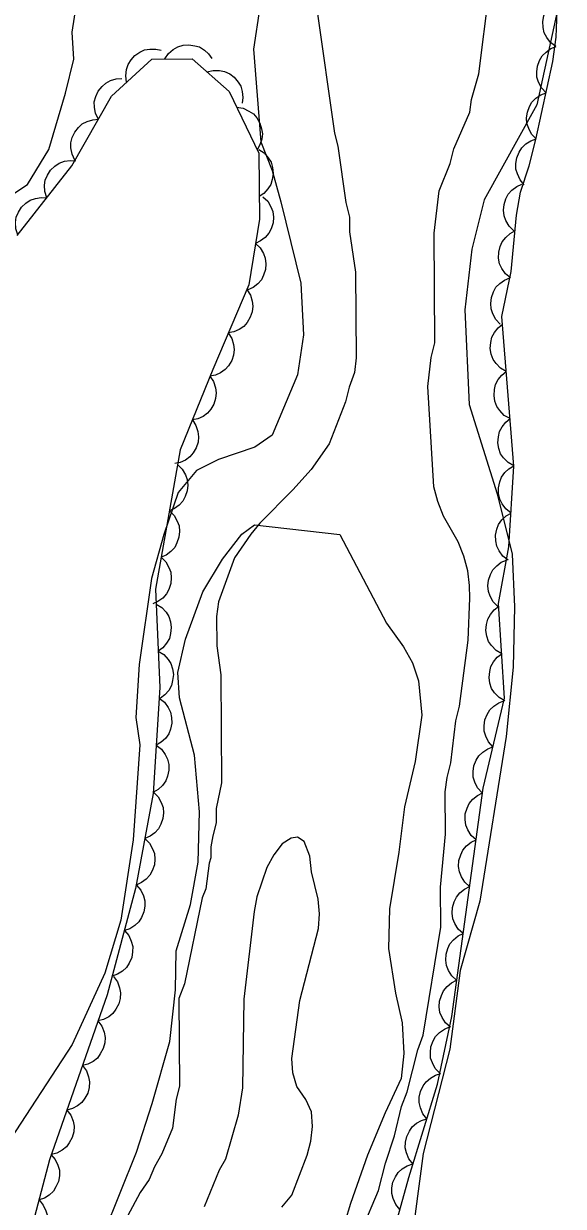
# Model space of a CAD drawing. Extents: x 282461 to 284471, y 5554090 to 5557646.
# Drawn here: x 283818.2 to 283852.4, y 5555658.8 to 5555733.8 of the extents above; entities that cross this region are included whole.
import ezdxf

# ---------------------------------------------------------------- set-up
doc = ezdxf.new("R2010")
doc.units = 0
for name, color, linetype in [('Niveau 1', 7, 'Continuous'), ('Niveau 2', 7, 'Continuous'), ('Niveau 4', 7, 'Continuous'), ('Niveau 44', 7, 'Continuous'), ('Niveau 7', 7, 'Continuous')]:
    doc.layers.add(name, color=color, linetype=linetype)

msp = doc.modelspace()

# ---------------------------------------------------------------- linework, layer by layer
at = {"layer": 'Niveau 1'}
for points in [[(283833.58, 5555737.55), (283832.77, 5555732.21), (283833.23, 5555726.32), (283833.95, 5555724.5), (283834.51, 5555722.53), (283835.78, 5555717.36), (283835.94, 5555714.09), (283835.57, 5555711.56), (283833.95, 5555707.73), (283832.85, 5555706.96), (283830.54, 5555706.19)], [(283816.52, 5555722.38), (283818.43, 5555723.62), (283819.78, 5555725.83), (283820.84, 5555729.42), (283821.36, 5555731.56), (283821.27, 5555733.29), (283821.73, 5555736.29)], [(283852.43, 5555736.46), (283850.74, 5555728.68), (283847.41, 5555722.64), (283846.62, 5555719.51), (283846.18, 5555715.68), (283846.45, 5555709.66), (283848.24, 5555704), (283849.19, 5555700.19), (283849.33, 5555696.83), (283849.25, 5555693.01), (283848.81, 5555688.61), (283847.14, 5555678.18), (283845.89, 5555673.77), (283845.23, 5555668.79), (283843.53, 5555662.18), (283842.76, 5555656.27)], [(283830.54, 5555706.19), (283829.15, 5555705.48), (283828, 5555704.08), (283827.08, 5555701.42), (283826.29, 5555698.63), (283825.51, 5555693.19), (283825.31, 5555689.83), (283825.55, 5555688.09), (283825.13, 5555682.07), (283824.35, 5555676.97), (283823.33, 5555673.61), (283821.27, 5555669.08), (283817.01, 5555662.57), (283815.86, 5555660.48), (283813.58, 5555655.14)]]:
    msp.add_lwpolyline(points, dxfattribs=at)
at = {"layer": 'Niveau 2'}
for points in [[(283832.03, 5555701.45), (283832.84, 5555702.03), (283838.24, 5555701.43), (283841.2, 5555695.81), (283842.28, 5555694.3), (283842.86, 5555693.29), (283843.23, 5555692.14), (283843.44, 5555689.98), (283843.03, 5555687.04), (283842.36, 5555684.16), (283842, 5555681.29), (283841.39, 5555677.68), (283841.34, 5555675.18), (283841.78, 5555672.35), (283842.2, 5555670.47), (283842.3, 5555668.51), (283842.13, 5555666.94), (283841.12, 5555664.75), (283840.01, 5555662.07), (283838.92, 5555659.01), (283837.84, 5555655.46)], [(283821.21, 5555651.95), (283825.34, 5555662.26), (283826.34, 5555665.34), (283827.46, 5555669.27), (283827.83, 5555672.56), (283827.87, 5555675.03), (283828.78, 5555677.96), (283829.26, 5555680.64), (283829.34, 5555683.84), (283829.02, 5555687.44), (283828.07, 5555691.08), (283827.96, 5555692.67), (283828.46, 5555694.8), (283829.55, 5555697.79), (283830.81, 5555699.86), (283832.03, 5555701.45)]]:
    msp.add_lwpolyline(points, dxfattribs=at)
at = {"layer": 'Niveau 4'}
msp.add_lwpolyline([(283834.57, 5555658.77), (283835.21, 5555659.53), (283836.18, 5555662.08), (283836.41, 5555662.95), (283836.52, 5555663.88), (283836.45, 5555664.81), (283836.1, 5555665.61), (283835.51, 5555666.42), (283835.27, 5555667.29), (283835.21, 5555668.21), (283835.7, 5555671.87), (283836.89, 5555676.45), (283836.95, 5555677.38), (283836.88, 5555678.31), (283836.46, 5555680.04), (283836.34, 5555681.03), (283835.98, 5555681.95), (283835.57, 5555682.24), (283835.16, 5555682.18), (283834.59, 5555681.82), (283834.07, 5555681.12), (283833.61, 5555680.31), (283832.98, 5555678.45), (283832.81, 5555677.52), (283832.15, 5555671.96), (283832.08, 5555666.34), (283831.8, 5555664.6), (283831, 5555661.81), (283830.6, 5555661.11), (283829.63, 5555658.79)], dxfattribs=at)
at = {"layer": 'Niveau 44'}
for points in [[(283840.59, 5555653.35), (283842.63, 5555660.66), (283844.45, 5555666.58), (283845.35, 5555670.87), (283847.34, 5555685.35), (283848.7, 5555691.04), (283848.31, 5555697.06), (283848.98, 5555700.65), (283849.29, 5555705.75), (283848.53, 5555715.25), (283849.11, 5555718.11), (283849.46, 5555721.68), (283849.71, 5555723.14), (283850.26, 5555724.8), (283850.69, 5555726.47), (283851.76, 5555731.42), (283851.98, 5555732.96), (283852.09, 5555736.28)], [(283851.96, 5555732.38), (283851.62, 5555732.62), (283851.38, 5555732.95), (283851.21, 5555733.23), (283851.14, 5555733.58), (283851.12, 5555733.95), (283851.19, 5555734.32), (283851.29, 5555734.63), (283851.49, 5555734.92), (283851.76, 5555735.18), (283852.06, 5555735.37)], [(283827.14, 5555731.58), (283827.37, 5555731.92), (283827.68, 5555732.18), (283827.96, 5555732.35), (283828.3, 5555732.45), (283828.66, 5555732.48), (283829.04, 5555732.42), (283829.35, 5555732.34), (283829.65, 5555732.14), (283829.92, 5555731.9), (283830.13, 5555731.6)], [(283851.33, 5555729.44), (283851.04, 5555729.74), (283850.86, 5555730.1), (283850.75, 5555730.42), (283850.74, 5555730.77), (283850.78, 5555731.13), (283850.92, 5555731.49), (283851.08, 5555731.78), (283851.33, 5555732.02), (283851.63, 5555732.24), (283851.97, 5555732.37)], [(283824.72, 5555730.1), (283824.66, 5555730.52), (283824.72, 5555730.92), (283824.81, 5555731.23), (283825, 5555731.53), (283825.24, 5555731.8), (283825.56, 5555732.01), (283825.85, 5555732.16), (283826.2, 5555732.21), (283826.57, 5555732.21), (283826.92, 5555732.13)], [(283817.78, 5555720.38), (283821.24, 5555724.81), (283823.77, 5555729.23), (283826.31, 5555731.57), (283828.87, 5555731.59), (283831.22, 5555729.52), (283833.11, 5555725.6), (283833.14, 5555721.42), (283832.47, 5555717.25), (283830.18, 5555711.9), (283828.12, 5555706.79), (283826.55, 5555697.97), (283826.83, 5555691.72), (283826.41, 5555685), (283825.29, 5555678.97), (283823.48, 5555672.23), (283819.83, 5555661.78), (283818.24, 5555655.75)], [(283829.81, 5555730.76), (283830.22, 5555730.86), (283830.62, 5555730.85), (283830.94, 5555730.79), (283831.26, 5555730.63), (283831.55, 5555730.42), (283831.79, 5555730.12), (283831.97, 5555729.85), (283832.06, 5555729.51), (283832.1, 5555729.14), (283832.06, 5555728.78)], [(283822.93, 5555727.76), (283822.74, 5555728.13), (283822.68, 5555728.53), (283822.67, 5555728.86), (283822.76, 5555729.2), (283822.91, 5555729.53), (283823.16, 5555729.83), (283823.39, 5555730.05), (283823.7, 5555730.21), (283824.05, 5555730.32), (283824.41, 5555730.35)], [(283850.7, 5555726.51), (283850.41, 5555726.81), (283850.23, 5555727.17), (283850.12, 5555727.48), (283850.1, 5555727.84), (283850.15, 5555728.2), (283850.29, 5555728.56), (283850.44, 5555728.85), (283850.69, 5555729.09), (283851, 5555729.31), (283851.33, 5555729.44)], [(283831.7, 5555728.52), (283832.12, 5555728.46), (283832.48, 5555728.28), (283832.76, 5555728.11), (283832.99, 5555727.84), (283833.17, 5555727.52), (283833.28, 5555727.16), (283833.34, 5555726.84), (283833.29, 5555726.49), (283833.18, 5555726.13), (283833, 5555725.82)], [(283821.44, 5555725.16), (283821.26, 5555725.54), (283821.19, 5555725.94), (283821.18, 5555726.26), (283821.27, 5555726.6), (283821.43, 5555726.94), (283821.67, 5555727.23), (283821.9, 5555727.46), (283822.22, 5555727.62), (283822.57, 5555727.73), (283822.93, 5555727.76)], [(283849.95, 5555723.6), (283849.68, 5555723.92), (283849.51, 5555724.29), (283849.41, 5555724.6), (283849.41, 5555724.95), (283849.47, 5555725.32), (283849.62, 5555725.67), (283849.79, 5555725.95), (283850.05, 5555726.19), (283850.36, 5555726.39), (283850.7, 5555726.51)], [(283833.11, 5555725.85), (283833.45, 5555725.62), (283833.71, 5555725.31), (283833.89, 5555725.03), (283833.98, 5555724.69), (283834.01, 5555724.32), (283833.95, 5555723.94), (283833.87, 5555723.63), (283833.67, 5555723.34), (283833.43, 5555723.06), (283833.13, 5555722.86)], [(283819.65, 5555722.77), (283819.52, 5555723.17), (283819.51, 5555723.58), (283819.55, 5555723.9), (283819.69, 5555724.22), (283819.89, 5555724.53), (283820.17, 5555724.79), (283820.43, 5555724.98), (283820.77, 5555725.09), (283821.13, 5555725.15), (283821.49, 5555725.13)], [(283849.29, 5555720.69), (283848.99, 5555720.98), (283848.79, 5555721.33), (283848.67, 5555721.64), (283848.64, 5555721.99), (283848.67, 5555722.36), (283848.79, 5555722.72), (283848.93, 5555723.01), (283849.17, 5555723.27), (283849.47, 5555723.5), (283849.8, 5555723.65)], [(283817.81, 5555720.42), (283817.68, 5555720.81), (283817.67, 5555721.22), (283817.71, 5555721.55), (283817.85, 5555721.87), (283818.05, 5555722.18), (283818.33, 5555722.43), (283818.59, 5555722.63), (283818.93, 5555722.74), (283819.29, 5555722.8), (283819.65, 5555722.77)], [(283833.37, 5555722.84), (283833.67, 5555722.56), (283833.87, 5555722.21), (283834, 5555721.9), (283834.03, 5555721.55), (283834.01, 5555721.19), (283833.88, 5555720.82), (283833.75, 5555720.53), (283833.51, 5555720.27), (283833.22, 5555720.04), (283832.89, 5555719.89)], [(283849.07, 5555717.7), (283848.75, 5555717.96), (283848.52, 5555718.3), (283848.38, 5555718.6), (283848.32, 5555718.95), (283848.33, 5555719.32), (283848.43, 5555719.69), (283848.55, 5555719.99), (283848.77, 5555720.26), (283849.05, 5555720.51), (283849.36, 5555720.68)], [(283832.89, 5555719.89), (283833.2, 5555719.61), (283833.4, 5555719.25), (283833.52, 5555718.95), (283833.56, 5555718.6), (283833.53, 5555718.23), (283833.41, 5555717.87), (283833.27, 5555717.58), (283833.04, 5555717.32), (283832.75, 5555717.09), (283832.42, 5555716.94)], [(283848.43, 5555714.76), (283848.14, 5555715.06), (283847.95, 5555715.42), (283847.84, 5555715.73), (283847.82, 5555716.08), (283847.86, 5555716.45), (283848, 5555716.81), (283848.15, 5555717.1), (283848.39, 5555717.35), (283848.7, 5555717.56), (283849.03, 5555717.7)], [(283832.35, 5555716.96), (283832.57, 5555716.61), (283832.68, 5555716.22), (283832.73, 5555715.9), (283832.68, 5555715.55), (283832.56, 5555715.2), (283832.36, 5555714.88), (283832.15, 5555714.62), (283831.86, 5555714.43), (283831.52, 5555714.28), (283831.17, 5555714.21)], [(283848.81, 5555711.77), (283848.45, 5555711.97), (283848.17, 5555712.27), (283847.97, 5555712.53), (283847.85, 5555712.86), (283847.79, 5555713.23), (283847.83, 5555713.61), (283847.89, 5555713.93), (283848.06, 5555714.24), (283848.29, 5555714.53), (283848.57, 5555714.76)], [(283831.17, 5555714.21), (283831.4, 5555713.86), (283831.51, 5555713.47), (283831.55, 5555713.15), (283831.5, 5555712.8), (283831.39, 5555712.45), (283831.18, 5555712.13), (283830.98, 5555711.88), (283830.68, 5555711.68), (283830.35, 5555711.53), (283829.99, 5555711.46)], [(283830, 5555711.46), (283830.24, 5555711.12), (283830.35, 5555710.73), (283830.41, 5555710.4), (283830.36, 5555710.06), (283830.26, 5555709.7), (283830.06, 5555709.38), (283829.86, 5555709.12), (283829.57, 5555708.92), (283829.24, 5555708.76), (283828.89, 5555708.69)], [(283849.05, 5555708.78), (283848.68, 5555708.98), (283848.4, 5555709.28), (283848.21, 5555709.54), (283848.09, 5555709.88), (283848.03, 5555710.24), (283848.07, 5555710.62), (283848.13, 5555710.94), (283848.3, 5555711.25), (283848.53, 5555711.54), (283848.81, 5555711.77)], [(283828.89, 5555708.69), (283829.12, 5555708.34), (283829.24, 5555707.96), (283829.29, 5555707.63), (283829.25, 5555707.28), (283829.14, 5555706.93), (283828.94, 5555706.61), (283828.74, 5555706.35), (283828.45, 5555706.15), (283828.12, 5555705.99), (283827.77, 5555705.92)], [(283849.29, 5555705.79), (283848.92, 5555705.99), (283848.64, 5555706.29), (283848.45, 5555706.55), (283848.33, 5555706.89), (283848.27, 5555707.25), (283848.31, 5555707.63), (283848.37, 5555707.95), (283848.54, 5555708.26), (283848.77, 5555708.55), (283849.05, 5555708.78)], [(283827.95, 5555705.86), (283828.25, 5555705.57), (283828.45, 5555705.22), (283828.57, 5555704.91), (283828.6, 5555704.56), (283828.56, 5555704.2), (283828.44, 5555703.84), (283828.29, 5555703.54), (283828.05, 5555703.29), (283827.76, 5555703.07), (283827.43, 5555702.92)], [(283849.11, 5555702.79), (283848.78, 5555703.05), (283848.54, 5555703.38), (283848.39, 5555703.67), (283848.32, 5555704.02), (283848.31, 5555704.38), (283848.4, 5555704.76), (283848.5, 5555705.07), (283848.71, 5555705.35), (283848.98, 5555705.6), (283849.29, 5555705.79)], [(283827.43, 5555702.92), (283827.73, 5555702.63), (283827.93, 5555702.27), (283828.05, 5555701.97), (283828.07, 5555701.62), (283828.04, 5555701.25), (283827.91, 5555700.89), (283827.77, 5555700.6), (283827.53, 5555700.35), (283827.23, 5555700.12), (283826.91, 5555699.98)], [(283848.93, 5555699.8), (283848.6, 5555700.05), (283848.36, 5555700.39), (283848.21, 5555700.68), (283848.14, 5555701.02), (283848.13, 5555701.39), (283848.21, 5555701.76), (283848.32, 5555702.07), (283848.53, 5555702.35), (283848.8, 5555702.61), (283849.11, 5555702.79)], [(283826.91, 5555699.98), (283827.21, 5555699.69), (283827.4, 5555699.33), (283827.52, 5555699.03), (283827.55, 5555698.68), (283827.52, 5555698.31), (283827.39, 5555697.95), (283827.25, 5555697.66), (283827.01, 5555697.4), (283826.71, 5555697.18), (283826.38, 5555697.03)], [(283848.27, 5555696.87), (283847.98, 5555697.16), (283847.78, 5555697.52), (283847.67, 5555697.82), (283847.64, 5555698.18), (283847.68, 5555698.54), (283847.81, 5555698.9), (283847.95, 5555699.19), (283848.2, 5555699.45), (283848.49, 5555699.67), (283848.82, 5555699.81)], [(283826.59, 5555697.02), (283826.95, 5555696.8), (283827.22, 5555696.5), (283827.4, 5555696.23), (283827.5, 5555695.89), (283827.55, 5555695.53), (283827.51, 5555695.15), (283827.43, 5555694.83), (283827.25, 5555694.53), (283827.01, 5555694.25), (283826.73, 5555694.03)], [(283848.52, 5555693.87), (283848.16, 5555694.08), (283847.88, 5555694.38), (283847.69, 5555694.65), (283847.58, 5555694.98), (283847.52, 5555695.35), (283847.56, 5555695.73), (283847.63, 5555696.05), (283847.8, 5555696.35), (283848.04, 5555696.64), (283848.32, 5555696.86)], [(283826.73, 5555694.03), (283827.08, 5555693.82), (283827.35, 5555693.51), (283827.53, 5555693.24), (283827.64, 5555692.91), (283827.69, 5555692.54), (283827.64, 5555692.16), (283827.57, 5555691.85), (283827.39, 5555691.54), (283827.15, 5555691.26), (283826.86, 5555691.05)], [(283848.71, 5555690.88), (283848.35, 5555691.09), (283848.07, 5555691.39), (283847.88, 5555691.66), (283847.77, 5555691.99), (283847.72, 5555692.36), (283847.76, 5555692.74), (283847.82, 5555693.06), (283848, 5555693.36), (283848.23, 5555693.65), (283848.52, 5555693.87)], [(283826.79, 5555691.05), (283827.12, 5555690.79), (283827.35, 5555690.46), (283827.51, 5555690.17), (283827.57, 5555689.83), (283827.58, 5555689.46), (283827.5, 5555689.09), (283827.39, 5555688.78), (283827.18, 5555688.5), (283826.91, 5555688.25), (283826.6, 5555688.07)], [(283847.96, 5555687.96), (283847.68, 5555688.27), (283847.51, 5555688.64), (283847.41, 5555688.95), (283847.4, 5555689.3), (283847.45, 5555689.67), (283847.6, 5555690.02), (283847.76, 5555690.31), (283848.02, 5555690.55), (283848.33, 5555690.75), (283848.66, 5555690.88)], [(283826.6, 5555688.07), (283826.93, 5555687.81), (283827.17, 5555687.48), (283827.32, 5555687.19), (283827.39, 5555686.85), (283827.4, 5555686.48), (283827.31, 5555686.11), (283827.2, 5555685.8), (283826.99, 5555685.52), (283826.72, 5555685.26), (283826.42, 5555685.08)], [(283847.27, 5555685.05), (283846.99, 5555685.36), (283846.81, 5555685.72), (283846.71, 5555686.04), (283846.7, 5555686.39), (283846.75, 5555686.75), (283846.9, 5555687.11), (283847.06, 5555687.39), (283847.32, 5555687.63), (283847.63, 5555687.84), (283847.96, 5555687.96)], [(283826.42, 5555685.08), (283826.72, 5555684.79), (283826.91, 5555684.43), (283827.03, 5555684.12), (283827.06, 5555683.78), (283827.02, 5555683.41), (283826.89, 5555683.05), (283826.75, 5555682.76), (283826.5, 5555682.51), (283826.21, 5555682.29), (283825.88, 5555682.14)], [(283846.89, 5555682.07), (283846.58, 5555682.35), (283846.37, 5555682.7), (283846.24, 5555683), (283846.19, 5555683.35), (283846.21, 5555683.72), (283846.33, 5555684.08), (283846.46, 5555684.38), (283846.69, 5555684.65), (283846.98, 5555684.88), (283847.3, 5555685.04)], [(283825.88, 5555682.14), (283826.18, 5555681.85), (283826.37, 5555681.49), (283826.49, 5555681.19), (283826.51, 5555680.84), (283826.48, 5555680.47), (283826.35, 5555680.11), (283826.2, 5555679.82), (283825.96, 5555679.57), (283825.66, 5555679.35), (283825.33, 5555679.2)], [(283846.48, 5555679.1), (283846.17, 5555679.38), (283845.96, 5555679.73), (283845.83, 5555680.03), (283845.78, 5555680.38), (283845.8, 5555680.75), (283845.92, 5555681.11), (283846.05, 5555681.41), (283846.28, 5555681.68), (283846.57, 5555681.91), (283846.89, 5555682.07)], [(283825.35, 5555679.2), (283825.62, 5555678.88), (283825.79, 5555678.51), (283825.88, 5555678.2), (283825.88, 5555677.85), (283825.82, 5555677.49), (283825.66, 5555677.14), (283825.49, 5555676.86), (283825.23, 5555676.63), (283824.92, 5555676.43), (283824.58, 5555676.31)], [(283846.07, 5555676.13), (283845.76, 5555676.41), (283845.55, 5555676.76), (283845.42, 5555677.06), (283845.38, 5555677.41), (283845.4, 5555677.78), (283845.51, 5555678.14), (283845.64, 5555678.44), (283845.87, 5555678.71), (283846.16, 5555678.94), (283846.48, 5555679.1)], [(283824.58, 5555676.31), (283824.85, 5555676), (283825.01, 5555675.63), (283825.11, 5555675.31), (283825.1, 5555674.96), (283825.04, 5555674.6), (283824.88, 5555674.25), (283824.72, 5555673.97), (283824.45, 5555673.74), (283824.14, 5555673.54), (283823.8, 5555673.42)], [(283845.66, 5555673.16), (283845.35, 5555673.44), (283845.14, 5555673.78), (283845.01, 5555674.09), (283844.97, 5555674.44), (283844.99, 5555674.81), (283845.1, 5555675.17), (283845.23, 5555675.47), (283845.46, 5555675.73), (283845.75, 5555675.97), (283846.07, 5555676.13)], [(283823.89, 5555673.4), (283824.14, 5555673.06), (283824.27, 5555672.68), (283824.34, 5555672.36), (283824.32, 5555672.01), (283824.22, 5555671.66), (283824.04, 5555671.32), (283823.85, 5555671.05), (283823.58, 5555670.84), (283823.25, 5555670.67), (283822.9, 5555670.58)], [(283845.26, 5555670.19), (283844.95, 5555670.47), (283844.73, 5555670.81), (283844.6, 5555671.12), (283844.56, 5555671.47), (283844.58, 5555671.83), (283844.69, 5555672.2), (283844.82, 5555672.5), (283845.06, 5555672.76), (283845.34, 5555673), (283845.66, 5555673.16)], [(283822.9, 5555670.58), (283823.15, 5555670.24), (283823.29, 5555669.86), (283823.36, 5555669.54), (283823.33, 5555669.19), (283823.24, 5555668.83), (283823.05, 5555668.5), (283822.87, 5555668.23), (283822.59, 5555668.02), (283822.26, 5555667.85), (283821.92, 5555667.75)], [(283844.59, 5555667.26), (283844.3, 5555667.56), (283844.12, 5555667.92), (283844.01, 5555668.23), (283843.99, 5555668.58), (283844.03, 5555668.95), (283844.17, 5555669.31), (283844.32, 5555669.6), (283844.57, 5555669.84), (283844.88, 5555670.06), (283845.21, 5555670.2)], [(283821.92, 5555667.75), (283822.17, 5555667.42), (283822.3, 5555667.04), (283822.37, 5555666.72), (283822.34, 5555666.37), (283822.25, 5555666.01), (283822.07, 5555665.68), (283821.88, 5555665.41), (283821.6, 5555665.2), (283821.28, 5555665.02), (283820.93, 5555664.93)], [(283843.77, 5555664.38), (283843.51, 5555664.7), (283843.36, 5555665.08), (283843.28, 5555665.4), (283843.29, 5555665.75), (283843.37, 5555666.11), (283843.54, 5555666.46), (283843.72, 5555666.73), (283843.99, 5555666.95), (283844.31, 5555667.14), (283844.65, 5555667.24)], [(283820.93, 5555664.93), (283821.18, 5555664.6), (283821.32, 5555664.22), (283821.39, 5555663.9), (283821.36, 5555663.55), (283821.27, 5555663.19), (283821.08, 5555662.85), (283820.9, 5555662.59), (283820.62, 5555662.38), (283820.29, 5555662.2), (283819.95, 5555662.11)], [(283842.89, 5555661.51), (283842.63, 5555661.84), (283842.48, 5555662.21), (283842.4, 5555662.53), (283842.41, 5555662.89), (283842.49, 5555663.25), (283842.66, 5555663.59), (283842.84, 5555663.86), (283843.11, 5555664.09), (283843.43, 5555664.27), (283843.77, 5555664.38)], [(283819.92, 5555662.12), (283820.19, 5555661.8), (283820.36, 5555661.44), (283820.45, 5555661.12), (283820.45, 5555660.77), (283820.39, 5555660.41), (283820.23, 5555660.06), (283820.07, 5555659.78), (283819.81, 5555659.54), (283819.5, 5555659.35), (283819.16, 5555659.23)], [(283842.06, 5555658.63), (283841.79, 5555658.95), (283841.63, 5555659.32), (283841.54, 5555659.64), (283841.55, 5555659.99), (283841.61, 5555660.35), (283841.78, 5555660.7), (283841.95, 5555660.98), (283842.21, 5555661.21), (283842.53, 5555661.4), (283842.87, 5555661.52)], [(283819.16, 5555659.23), (283819.43, 5555658.91), (283819.6, 5555658.55), (283819.69, 5555658.23), (283819.69, 5555657.88), (283819.63, 5555657.52), (283819.47, 5555657.17), (283819.31, 5555656.89), (283819.05, 5555656.65), (283818.73, 5555656.46), (283818.39, 5555656.34)]]:
    msp.add_lwpolyline(points, dxfattribs=at)
at = {"layer": 'Niveau 7'}
for points in [[(283844.23, 5555720.54), (283844.56, 5555723.21), (283845.24, 5555724.95), (283845.47, 5555725.88), (283846.5, 5555728.2), (283846.61, 5555729.02), (283847.07, 5555730.64), (283847.73, 5555735.86)], [(283836.79, 5555734.74), (283837.9, 5555726.87), (283838.13, 5555726.06), (283838.63, 5555722.47), (283838.87, 5555721.54), (283838.87, 5555720.62), (283839.24, 5555718.07), (283839.28, 5555712.62), (283839.17, 5555711.7), (283838.83, 5555710.77), (283838.6, 5555709.84), (283837.57, 5555707.17), (283836.42, 5555705.54), (283835.26, 5555704.25), (283833.18, 5555702.15), (283832.61, 5555701.45), (283831.57, 5555699.94), (283830.54, 5555697.15), (283830.43, 5555696.23), (283830.44, 5555694.37), (283830.69, 5555692.52), (283830.74, 5555685.69)], [(283839.67, 5555657.38), (283840.7, 5555659.82), (283841.15, 5555661.56), (283841.72, 5555663.3), (283842.17, 5555665.16), (283842.52, 5555666.08), (283843.2, 5555668.75), (283843.54, 5555669.68), (283844.65, 5555676.52), (283844.64, 5555679.07), (283844.96, 5555682.43), (283844.94, 5555685.1), (283845.05, 5555686.02), (283845.28, 5555686.95), (283845.61, 5555689.62), (283845.84, 5555690.55), (283846.39, 5555694.72), (283846.49, 5555697.39), (283846.48, 5555698.2), (283846.36, 5555699.12), (283846.12, 5555700.05), (283845.76, 5555700.97), (283844.82, 5555702.59), (283844.46, 5555703.51), (283844.22, 5555704.44), (283843.83, 5555710.81), (283844.05, 5555712.66), (283844.28, 5555713.59), (283844.23, 5555720.54)], [(283830.74, 5555685.69), (283830.4, 5555684.06), (283830.41, 5555683.14), (283830.18, 5555682.32), (283830.07, 5555681.63), (283830.07, 5555680.93), (283829.96, 5555680.59), (283829.74, 5555678.96), (283829.51, 5555678.38), (283828.39, 5555672.93), (283828.04, 5555672), (283828.08, 5555666.44), (283827.86, 5555665.63), (283827.64, 5555663.78), (283826.95, 5555662.15), (283826.49, 5555661.34), (283826.15, 5555660.52), (283825.57, 5555659.71), (283824.77, 5555658.2)]]:
    msp.add_lwpolyline(points, dxfattribs=at)

doc.saveas('drawing.dxf')
